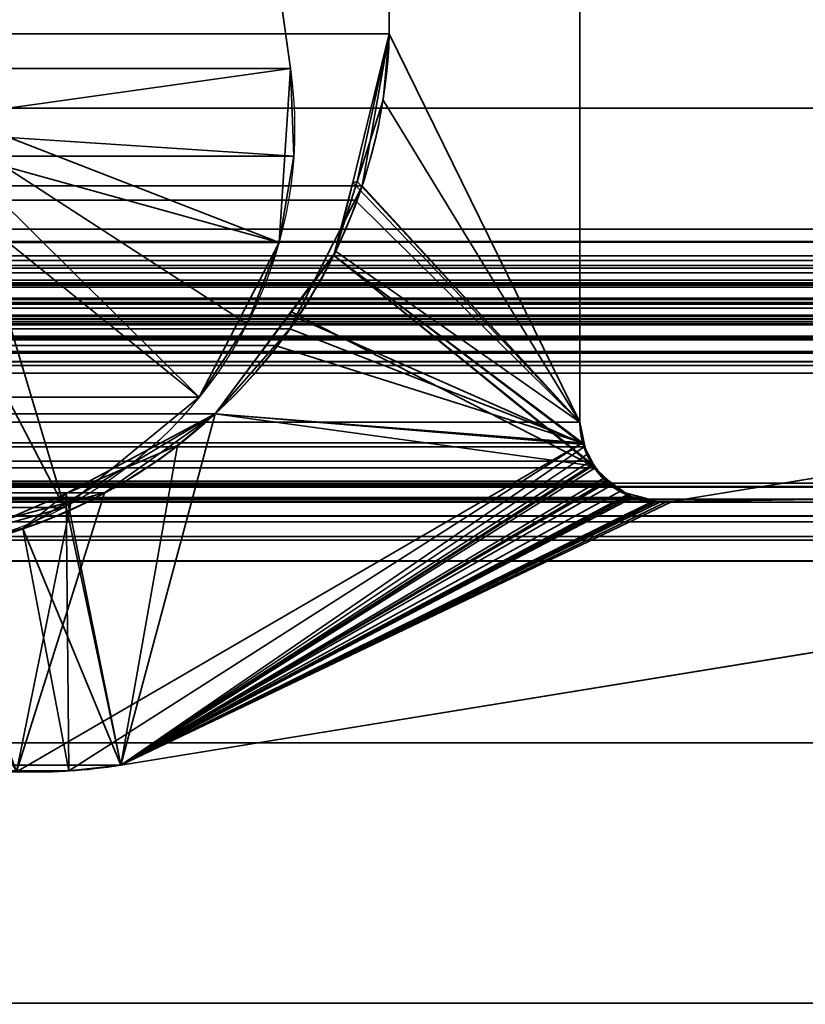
# Model space of a CAD drawing. Header units: millimetres. Extents: x -493 to 6693, y -115 to 135.
# Tile 637 of 656: x 1851.05 to 1855.19, y 1.64 to 6.82. Entities that reach past the tile are written whole.
import ezdxf

# ---------------------------------------------------------------- set-up
doc = ezdxf.new("R2010")
doc.units = ezdxf.units.MM
doc.layers.add('151', color=7, linetype='Continuous', true_color=0xffffff)

# ---------------------------------------------------------------- blocks, each defined once
blk = doc.blocks.new('UG_SURFACE_002')
at = {"layer": '151', "color": 252, "linetype": 'Continuous', "lineweight": 35}
for points in [[(2042.5, -15, 2200.2499), (2042.5, 125, 2200.2499), (957.5, 125, 2200.2499), (957.5, -15, 2200.2499)], [(1107.5, -15, 2050.2501), (1107.5, 125, 2050.2501), (1892.5, 125, 2050.2501), (1892.5, -15, 2050.2501)]]:
    blk.add_3dface(points, dxfattribs=at)
blk = doc.blocks.new('UG_SURFACE_161')
at = {"layer": '151', "color": 252, "linetype": 'Continuous', "lineweight": 35}
for points in [[(1153, 3.0145, -6.75), (1138, 3.0145, -6.75), (1138, -16.9528, -6.75), (1862, -16.9528, -6.75)], [(1847, 3.0145, -7.75), (1862, 3.0145, -7.75), (1862, -16.9528, -7.75), (1138, -16.9528, -7.75)], [(1847, 3.0145, -6.75), (1153, 3.0145, -6.75), (1862, -16.9528, -6.75)], [(1847, 3.0145, -7.75), (1847, 3.0145, -6.75), (1862, 3.0145, -6.75), (1862, 3.0145, -7.75)], [(1862, -16.9528, -6.75), (1862, 3.0145, -6.75), (1847, 3.0145, -6.75)]]:
    blk.add_3dface(points, dxfattribs=at)
blk = doc.blocks.new('UG_SURFACE_166')
at = {"layer": '151', "color": 7, "linetype": 'Continuous', "lineweight": 35}
for points in [[(1138.9384, 5.7187, 2018.3115), (1138.9384, 10.8663, 2018.3115), (1861.0616, 10.8663, 2018.3115), (1861.0616, 5.7187, 2018.3115)], [(1146, 10.8277, 2011.25), (1146, 4.7035, 2011.25), (1854, 4.7035, 2011.25), (1854, 10.8277, 2011.25)], [(1854, 10.8277, 2011.25), (1854, 4.7035, 2011.25), (1852.9979, 6.7467, 2010.2479), (1852.9979, 10.5427, 2010.2479)], [(1862.0888, 6.3541, 2019.3388), (1862.0888, 10.6334, 2019.3388), (1137.9112, 10.6334, 2019.3388), (1137.9112, 6.3541, 2019.3388)], [(1852.9979, 10.5427, 2010.2479), (1852.9979, 6.7467, 2010.2479), (1147.0021, 6.7467, 2010.2479), (1147.0021, 10.5427, 2010.2479)], [(1147.1442, 5.9463, 2010.1058), (1147.0021, 6.7467, 2010.2479), (1852.9979, 6.7467, 2010.2479)], [(1147.1442, 5.9463, 2010.1058), (1852.9979, 6.7467, 2010.2479), (1852.8557, 5.9462, 2010.1056)], [(1854, 4.7035, 2011.25), (1852.8557, 5.9462, 2010.1056), (1852.9979, 6.7467, 2010.2479)], [(1863.4353, 5.5775, 2020.6852), (1862.0888, 6.3541, 2019.3388), (1137.9112, 6.3541, 2019.3388), (1136.5647, 5.5775, 2020.6852)], [(1852.8557, 5.9462, 2010.1056), (1852.8177, 5.871, 2010.0677), (1147.1823, 5.871, 2010.0677), (1147.1442, 5.9463, 2010.1058)], [(1852.8177, 5.871, 2010.0677), (1852.8557, 5.9462, 2010.1056), (1854, 4.7035, 2011.25)], [(1147.1823, 5.871, 2010.0677), (1852.8177, 5.871, 2010.0677), (1852.4755, 5.1935, 2009.7256)], [(1147.5244, 5.1937, 2009.7256), (1147.1823, 5.871, 2010.0677), (1852.4755, 5.1935, 2009.7256)], [(1854, 4.7035, 2011.25), (1854.0145, 4.5934, 2011.2646), (1852.4755, 5.1935, 2009.7256), (1852.8177, 5.871, 2010.0677)], [(1138.9384, 5.7187, 2018.3115), (1861.0564, 5.6534, 2018.3065), (1861.0557, 5.6507, 2018.3058)], [(1138.9384, 5.7187, 2018.3115), (1861.0616, 5.7187, 2018.3115), (1861.0564, 5.6534, 2018.3065)], [(1861.0557, 5.6507, 2018.3058), (1138.9474, 5.6514, 2018.3027), (1138.9384, 5.7187, 2018.3115)], [(1138.9474, 5.6514, 2018.3027), (1861.0557, 5.6507, 2018.3058), (1861.0271, 5.5518, 2018.2772)], [(1138.9531, 5.6087, 2018.297), (1138.9474, 5.6514, 2018.3027), (1861.0271, 5.5518, 2018.2772)], [(1138.9531, 5.6087, 2018.297), (1861.0271, 5.5518, 2018.2772), (1861.012, 5.5272, 2018.2619)], [(1861.012, 5.5272, 2018.2619), (1138.9871, 5.5255, 2018.2629), (1138.9531, 5.6087, 2018.297)], [(1136.5647, 5.5775, 2020.6852), (1136.4948, 5.5146, 2020.7553), (1863.5043, 5.5123, 2020.7543)], [(1863.5043, 5.5123, 2020.7543), (1863.4353, 5.5775, 2020.6852), (1136.5647, 5.5775, 2020.6852)], [(1136.48, 5.5013, 2020.7701), (1136.4424, 5.4348, 2020.8075), (1863.5571, 5.4344, 2020.807)], [(1136.4948, 5.5146, 2020.7553), (1136.48, 5.5013, 2020.7701), (1863.5294, 5.4886, 2020.7794)], [(1136.48, 5.5013, 2020.7701), (1863.5571, 5.4344, 2020.807), (1863.5294, 5.4886, 2020.7794)], [(1863.5294, 5.4886, 2020.7794), (1863.5043, 5.5123, 2020.7543), (1136.4948, 5.5146, 2020.7553)], [(1138.9871, 5.5255, 2018.2629), (1861.012, 5.5272, 2018.2619), (1860.9639, 5.449, 2018.214)], [(1138.9925, 5.5122, 2018.2574), (1138.9871, 5.5255, 2018.2629), (1860.9639, 5.449, 2018.214)], [(1138.9925, 5.5122, 2018.2574), (1860.9639, 5.449, 2018.214), (1860.9353, 5.4249, 2018.1854)], [(1860.9353, 5.4249, 2018.1854), (1139.0641, 5.4223, 2018.1859), (1138.9925, 5.5122, 2018.2574)], [(1136.4354, 5.4222, 2020.8147), (1136.4158, 5.3416, 2020.8342), (1863.5839, 5.331, 2020.834)], [(1136.4366, 5.4244, 2020.8135), (1136.4354, 5.4222, 2020.8147), (1863.5681, 5.4131, 2020.818)], [(1136.4354, 5.4222, 2020.8147), (1863.5839, 5.331, 2020.834), (1863.5681, 5.4131, 2020.818)], [(1136.4424, 5.4348, 2020.8075), (1136.4366, 5.4244, 2020.8135), (1863.5626, 5.4236, 2020.8127)], [(1863.5681, 5.4131, 2020.818), (1863.5626, 5.4236, 2020.8127), (1136.4366, 5.4244, 2020.8135)], [(1863.5626, 5.4236, 2020.8127), (1863.5571, 5.4344, 2020.807), (1136.4424, 5.4348, 2020.8075)], [(1139.0641, 5.4223, 2018.1859), (1860.9353, 5.4249, 2018.1854), (1860.8527, 5.3547, 2018.1026)], [(1139.0761, 5.4072, 2018.1739), (1139.0641, 5.4223, 2018.1859), (1860.8527, 5.3547, 2018.1026)], [(1139.0761, 5.4072, 2018.1739), (1860.8527, 5.3547, 2018.1026), (1860.8342, 5.3481, 2018.0843)], [(1860.8342, 5.3481, 2018.0843), (1139.1673, 5.3523, 2018.0829), (1139.0761, 5.4072, 2018.1739)], [(1136.4158, 5.3416, 2020.8342), (1136.4154, 5.3315, 2020.8347), (1863.5839, 5.331, 2020.834)], [(1139.2186, 5.3214, 2018.0314), (1139.1673, 5.3523, 2018.0829), (1860.8342, 5.3481, 2018.0843)], [(1139.2921, 5.3024, 2017.9579), (1139.2186, 5.3214, 2018.0314), (1860.8342, 5.3481, 2018.0843)], [(1860.8342, 5.3481, 2018.0843), (1860.7079, 5.3024, 2017.9579), (1139.2921, 5.3024, 2017.9579)], [(1863.5792, 5.243, 2020.8292), (1136.4154, 5.3315, 2020.8347), (1136.4142, 5.3011, 2020.8359)], [(1136.4142, 5.3011, 2020.8359), (1136.4235, 5.2316, 2020.8266), (1863.5765, 5.2316, 2020.8266)], [(1863.5765, 5.2316, 2020.8266), (1863.5792, 5.243, 2020.8292), (1136.4142, 5.3011, 2020.8359)], [(1136.4154, 5.3315, 2020.8347), (1863.5792, 5.243, 2020.8292), (1863.5856, 5.3226, 2020.8356)], [(1863.5856, 5.3226, 2020.8356), (1863.5839, 5.331, 2020.834), (1136.4154, 5.3315, 2020.8347)], [(1145.5108, 4.2872, 2011.7393), (1139.2921, 5.3024, 2017.9579), (1860.7079, 5.3024, 2017.9579), (1854.4892, 4.2872, 2011.7393)], [(1854.4892, 4.2872, 2011.7393), (1860.7079, 5.3024, 2017.9579), (1860.6892, 4.381, 2017.9391)], [(1862.5292, 5.2483, 2019.7792), (1863.1932, 5.0016, 2020.4432), (1136.8068, 5.0016, 2020.4432), (1137.4708, 5.2483, 2019.7792)], [(1137.4708, 5.2483, 2019.7792), (1137.5657, 5.2609, 2019.6843), (1862.4343, 5.2601, 2019.6843)], [(1862.4343, 5.2601, 2019.6843), (1862.5292, 5.2483, 2019.7792), (1137.4708, 5.2483, 2019.7792)], [(1862.393, 5.2652, 2019.6431), (1137.5657, 5.2609, 2019.6843), (1137.6022, 5.2657, 2019.6478)], [(1862.393, 5.2652, 2019.6431), (1862.4343, 5.2601, 2019.6843), (1137.5657, 5.2609, 2019.6843)], [(1137.6022, 5.2657, 2019.6478), (1862.3434, 5.2471, 2019.5935), (1862.393, 5.2652, 2019.6431)], [(1137.6022, 5.2657, 2019.6478), (1137.6568, 5.2479, 2019.5932), (1862.3434, 5.2471, 2019.5935)], [(1862.26, 5.2166, 2019.51), (1137.6568, 5.2479, 2019.5932), (1137.7264, 5.2251, 2019.5236)], [(1862.26, 5.2166, 2019.51), (1862.3434, 5.2471, 2019.5935), (1137.6568, 5.2479, 2019.5932)], [(1136.4275, 5.2218, 2020.8225), (1863.5725, 5.2218, 2020.8225), (1863.5765, 5.2316, 2020.8266), (1136.4235, 5.2316, 2020.8266)], [(1863.5403, 5.1444, 2020.7903), (1136.4275, 5.2218, 2020.8225), (1136.4596, 5.1447, 2020.7903)], [(1863.5403, 5.1444, 2020.7903), (1863.5725, 5.2218, 2020.8225), (1136.4275, 5.2218, 2020.8225)], [(1137.7264, 5.2251, 2019.5236), (1862.2594, 5.2161, 2019.5093), (1862.26, 5.2166, 2019.51)], [(1137.7264, 5.2251, 2019.5236), (1137.7397, 5.2137, 2019.5103), (1862.2594, 5.2161, 2019.5093)], [(1862.2594, 5.2161, 2019.5093), (1137.7397, 5.2137, 2019.5103), (1137.8065, 5.1556, 2019.4435)], [(1137.8065, 5.1556, 2019.4435), (1862.1938, 5.1547, 2019.444), (1862.2594, 5.2161, 2019.5093)], [(1852.4755, 5.1935, 2009.7256), (1852.398, 5.1054, 2009.6481), (1147.602, 5.1055, 2009.6481), (1147.5244, 5.1937, 2009.7256)], [(1852.398, 5.1054, 2009.6481), (1852.4755, 5.1935, 2009.7256), (1854.0145, 4.5934, 2011.2646)], [(1863.5403, 5.1444, 2020.7903), (1136.4596, 5.1447, 2020.7903), (1136.4657, 5.1377, 2020.7844)], [(1136.4657, 5.1377, 2020.7844), (1863.5345, 5.1375, 2020.7844), (1863.5403, 5.1444, 2020.7903)], [(1863.5345, 5.1375, 2020.7844), (1136.4657, 5.1377, 2020.7844), (1136.5267, 5.0664, 2020.7233)], [(1863.4803, 5.0724, 2020.7303), (1863.5345, 5.1375, 2020.7844), (1136.5267, 5.0664, 2020.7233)], [(1862.1894, 5.1506, 2019.4395), (1137.8065, 5.1556, 2019.4435), (1137.8069, 5.1552, 2019.443)], [(1862.1894, 5.1506, 2019.4395), (1862.1938, 5.1547, 2019.444), (1137.8065, 5.1556, 2019.4435)], [(1137.8069, 5.1552, 2019.443), (1862.1465, 5.0731, 2019.3965), (1862.1894, 5.1506, 2019.4395)], [(1137.8069, 5.1552, 2019.443), (1137.8535, 5.0731, 2019.3965), (1862.1465, 5.0731, 2019.3965)], [(1147.602, 5.1055, 2009.6481), (1852.398, 5.1054, 2009.6481), (1852.0821, 4.7463, 2009.3322), (1147.9179, 4.7463, 2009.3322)], [(1854.0145, 4.5934, 2011.2646), (1852.0821, 4.7463, 2009.3322), (1852.398, 5.1054, 2009.6481)], [(1863.4682, 5.0661, 2020.7181), (1863.4803, 5.0724, 2020.7303), (1136.5267, 5.0664, 2020.7233)], [(1136.5267, 5.0664, 2020.7233), (1136.5314, 5.0638, 2020.7186), (1863.4682, 5.0661, 2020.7181)], [(1863.3832, 5.022, 2020.6332), (1863.4682, 5.0661, 2020.7181), (1136.5314, 5.0638, 2020.7186)], [(1136.5314, 5.0638, 2020.7186), (1136.616, 5.018, 2020.6339), (1863.3832, 5.022, 2020.6332)], [(1862.1328, 5.0214, 2019.3827), (1137.8535, 5.0731, 2019.3965), (1137.8715, 4.9803, 2019.3784)], [(1862.1328, 5.0214, 2019.3827), (1862.1465, 5.0731, 2019.3965), (1137.8535, 5.0731, 2019.3965)], [(1863.3832, 5.022, 2020.6332), (1136.616, 5.018, 2020.6339), (1136.6394, 5.0054, 2020.6108)], [(1863.3413, 5.0002, 2020.5913), (1863.3832, 5.022, 2020.6332), (1136.6394, 5.0054, 2020.6108)], [(1136.6394, 5.0054, 2020.6108), (1136.7071, 4.999, 2020.5429), (1863.2932, 5.0006, 2020.5433)], [(1863.2932, 5.0006, 2020.5433), (1863.3413, 5.0002, 2020.5913), (1136.6394, 5.0054, 2020.6108)], [(1136.7071, 4.999, 2020.5429), (1136.763, 4.9938, 2020.4871), (1863.1932, 5.0016, 2020.4432)], [(1863.1932, 5.0016, 2020.4432), (1863.2932, 5.0006, 2020.5433), (1136.7071, 4.999, 2020.5429)], [(1136.763, 4.9938, 2020.4871), (1136.8068, 5.0016, 2020.4432), (1863.1932, 5.0016, 2020.4432)], [(1137.8715, 4.9803, 2019.3784), (1862.1284, 4.9608, 2019.3784), (1862.1328, 5.0214, 2019.3827)], [(1137.8715, 4.9803, 2019.3784), (1137.8716, 4.9608, 2019.3784), (1862.1284, 4.9608, 2019.3784)], [(1862.175, 1.6459, 2019.4249), (1862.1284, 4.9608, 2019.3784), (1137.8716, 4.9608, 2019.3784), (1137.825, 1.6459, 2019.4249)], [(1147.9179, 4.7463, 2009.3322), (1852.0821, 4.7463, 2009.3322), (1851.5, 4.3308, 2008.75)], [(1148.5, 4.3308, 2008.75), (1147.9179, 4.7463, 2009.3322), (1851.5, 4.3308, 2008.75)], [(1854.0145, 4.5934, 2011.2646), (1851.0368, 2.8635, 2008.287), (1851.5, 4.3308, 2008.75), (1852.0821, 4.7463, 2009.3322)], [(1854.0145, 4.5934, 2011.2646), (1146, 4.7035, 2011.25), (1145.9923, 4.6228, 2011.2576)], [(1854.0145, 4.5934, 2011.2646), (1854, 4.7035, 2011.25), (1146, 4.7035, 2011.25)], [(1145.9923, 4.6228, 2011.2576), (1145.9758, 4.5731, 2011.2741), (1854.023, 4.5726, 2011.2729)], [(1145.9923, 4.6228, 2011.2576), (1854.023, 4.5726, 2011.2729), (1854.0145, 4.5934, 2011.2646)], [(1854.054, 4.4968, 2011.3039), (1145.9758, 4.5731, 2011.2741), (1145.9587, 4.521, 2011.2913)], [(1854.054, 4.4968, 2011.3039), (1854.023, 4.5726, 2011.2729), (1145.9758, 4.5731, 2011.2741)], [(1851.3126, 2.8675, 2008.5626), (1851.0368, 2.8635, 2008.287), (1854.0145, 4.5934, 2011.2646)], [(1854.0145, 4.5934, 2011.2646), (1854.023, 4.5726, 2011.2729), (1851.5851, 2.8982, 2008.8351), (1851.3126, 2.8675, 2008.5626)], [(1854.023, 4.5726, 2011.2729), (1854.054, 4.4968, 2011.3039), (1851.5851, 2.8982, 2008.8351)], [(1145.9587, 4.521, 2011.2913), (1145.9191, 4.4624, 2011.3308), (1854.0808, 4.4629, 2011.3308)], [(1145.9587, 4.521, 2011.2913), (1854.0808, 4.4629, 2011.3308), (1854.054, 4.4968, 2011.3039)], [(1854.1372, 4.392, 2011.3871), (1145.9191, 4.4624, 2011.3308), (1145.8895, 4.4187, 2011.3604)], [(1854.1372, 4.392, 2011.3871), (1854.0808, 4.4629, 2011.3308), (1145.9191, 4.4624, 2011.3308)], [(1851.5851, 2.8982, 2008.8351), (1854.054, 4.4968, 2011.3039), (1854.0808, 4.4629, 2011.3308)], [(1854.0808, 4.4629, 2011.3308), (1854.1372, 4.392, 2011.3871), (1851.5851, 2.8982, 2008.8351)], [(1145.8895, 4.4187, 2011.3604), (1145.8291, 4.3727, 2011.421), (1854.1702, 4.3721, 2011.4202)], [(1145.8895, 4.4187, 2011.3604), (1854.1702, 4.3721, 2011.4202), (1854.1372, 4.392, 2011.3871)], [(1139.1747, 4.3615, 2018.0752), (1860.8253, 4.3615, 2018.0752), (1860.9428, 4.2979, 2018.1928), (1139.0572, 4.2979, 2018.1928)], [(1860.8253, 4.3615, 2018.0752), (1139.1747, 4.3615, 2018.0752), (1139.1783, 4.3634, 2018.0717)], [(1139.1783, 4.3634, 2018.0717), (1139.3108, 4.381, 2017.9391), (1860.6892, 4.381, 2017.9391), (1860.8217, 4.3634, 2018.0717)], [(1860.8217, 4.3634, 2018.0717), (1860.8253, 4.3615, 2018.0752), (1139.1783, 4.3634, 2018.0717)], [(1139.3108, 4.381, 2017.9391), (1148.4149, 2.8982, 2008.8351), (1851.5851, 2.8982, 2008.8351), (1860.6892, 4.381, 2017.9391)], [(1854.2793, 4.3064, 2011.5294), (1145.8291, 4.3727, 2011.421), (1145.7698, 4.3276, 2011.4801)], [(1854.2793, 4.3064, 2011.5294), (1854.1702, 4.3721, 2011.4202), (1145.8291, 4.3727, 2011.421)], [(1851.5851, 2.8982, 2008.8351), (1854.1372, 4.392, 2011.3871), (1854.1702, 4.3721, 2011.4202)], [(1860.6892, 4.381, 2017.9391), (1851.5851, 2.8982, 2008.8351), (1854.4213, 4.2819, 2011.6713), (1854.4725, 4.2849, 2011.7226)], [(1854.1702, 4.3721, 2011.4202), (1854.2793, 4.3064, 2011.5294), (1851.5851, 2.8982, 2008.8351)], [(1860.6892, 4.381, 2017.9391), (1854.4725, 4.2849, 2011.7226), (1854.4892, 4.2872, 2011.7393)], [(1854.2854, 4.3054, 2011.5354), (1145.7138, 4.3142, 2011.5361), (1145.593, 4.2853, 2011.657)], [(1145.593, 4.2853, 2011.657), (1854.4068, 4.2844, 2011.6568), (1854.2854, 4.3054, 2011.5354)], [(1145.7698, 4.3276, 2011.4801), (1145.7138, 4.3142, 2011.5361), (1854.2854, 4.3054, 2011.5354)], [(1145.7698, 4.3276, 2011.4801), (1854.2854, 4.3054, 2011.5354), (1854.2793, 4.3064, 2011.5294)], [(1851.5, 4.3308, 2008.75), (1851.325, 4.2844, 2008.575), (1148.675, 4.2844, 2008.575), (1148.5, 4.3308, 2008.75)], [(1851.325, 4.2844, 2008.575), (1851.5, 4.3308, 2008.75), (1851.0368, 2.8635, 2008.287)], [(1851.5851, 2.8982, 2008.8351), (1854.2793, 4.3064, 2011.5294), (1854.2854, 4.3054, 2011.5354), (1854.4068, 4.2844, 2011.6568)], [(1861.035, 4.2089, 2018.285), (1138.965, 4.2089, 2018.285), (1139.0281, 4.2823, 2018.2219)], [(1139.0281, 4.2823, 2018.2219), (1139.0572, 4.2979, 2018.1928), (1860.9428, 4.2979, 2018.1928), (1860.9719, 4.2823, 2018.2219)], [(1860.9719, 4.2823, 2018.2219), (1861.035, 4.2089, 2018.285), (1139.0281, 4.2823, 2018.2219)], [(1145.5108, 4.2872, 2011.7393), (1854.4725, 4.2849, 2011.7226), (1854.4213, 4.2819, 2011.6713)], [(1145.5108, 4.2872, 2011.7393), (1854.4892, 4.2872, 2011.7393), (1854.4725, 4.2849, 2011.7226)], [(1854.4213, 4.2819, 2011.6713), (1145.5787, 4.2819, 2011.6713), (1145.5108, 4.2872, 2011.7393)], [(1854.4068, 4.2844, 2011.6568), (1145.593, 4.2853, 2011.657), (1145.5787, 4.2819, 2011.6713)], [(1145.5787, 4.2819, 2011.6713), (1854.4213, 4.2819, 2011.6713), (1854.4068, 4.2844, 2011.6568)], [(1148.675, 4.2844, 2008.575), (1851.325, 4.2844, 2008.575), (1850.5045, 4.0667, 2007.7546), (1149.4955, 4.0667, 2007.7546)], [(1851.0368, 2.8635, 2008.287), (1850.5045, 4.0667, 2007.7546), (1851.325, 4.2844, 2008.575)], [(1854.4068, 4.2844, 2011.6568), (1854.4213, 4.2819, 2011.6713), (1851.5851, 2.8982, 2008.8351)], [(1138.9385, 4.178, 2018.3115), (1138.965, 4.2089, 2018.285), (1861.035, 4.2089, 2018.285), (1861.0615, 4.178, 2018.3115)], [(1861.0615, 4.178, 2018.3115), (1138.9041, 4.1013, 2018.3458), (1138.9385, 4.178, 2018.3115)], [(1861.0615, 4.178, 2018.3115), (1861.0959, 4.1013, 2018.3458), (1138.9041, 4.1013, 2018.3458)], [(1138.8956, 4.0824, 2018.3544), (1138.9041, 4.1013, 2018.3458), (1861.0959, 4.1013, 2018.3458), (1861.1044, 4.0824, 2018.3544)], [(1861.1224, 3.9715, 2018.3723), (1138.8776, 3.9715, 2018.3723), (1138.8956, 4.0824, 2018.3544)], [(1861.1044, 4.0824, 2018.3544), (1861.1224, 3.9715, 2018.3723), (1138.8956, 4.0824, 2018.3544)], [(1138.7951, 1.0412, 2018.4548), (1138.8776, 3.9715, 2018.3723), (1861.1224, 3.9715, 2018.3723), (1861.2049, 1.0412, 2018.4548)], [(1851.0368, 2.8635, 2008.287), (1851.3126, 2.8675, 2008.5626), (1148.4149, 2.8982, 2008.8351)], [(1851.3126, 2.8675, 2008.5626), (1851.5851, 2.8982, 2008.8351), (1148.4149, 2.8982, 2008.8351)], [(1862.1695, 0.0733, 2019.4194), (1137.825, 1.6459, 2019.4249), (1137.7392, -0.6892, 2019.5107)], [(1862.1695, 0.0733, 2019.4194), (1862.175, 1.6459, 2019.4249), (1137.825, 1.6459, 2019.4249)]]:
    blk.add_3dface(points, dxfattribs=at)
blk = doc.blocks.new('UG_SURFACE_167')
at = {"layer": '151', "color": 7, "linetype": 'Continuous', "lineweight": 35}
for points in [[(1854, 10.8277, -7.75), (1854, 4.7035, -7.75), (1852.9979, 6.7467, -7.75), (1852.9979, 10.5427, -7.75)], [(1854, 4.7035, 2011.25), (1854, 10.8277, 2011.25), (1852.9979, 10.5427, 2010.2479), (1852.9979, 6.7467, 2010.2479)], [(1854, 10.8277, 2011.25), (1854, 4.7035, 2011.25), (1854, 4.7035, -7.75), (1854, 10.8277, -7.75)], [(1852.9979, 10.5427, -7.75), (1852.9979, 6.7467, -7.75), (1852.9979, 6.7467, 2010.2479), (1852.9979, 10.5427, 2010.2479)], [(1852.9979, 6.7467, -7.75), (1852.8053, 5.9637, -7.75), (1852.8291, 5.9688, 2010.0791)], [(1852.8053, 5.9637, -7.75), (1852.9979, 6.7467, -7.75), (1854, 4.7035, -7.75)], [(1852.8291, 5.9688, 2010.0791), (1852.9649, 6.3975, 2010.215), (1852.9979, 6.7467, -7.75)], [(1852.9649, 6.3975, 2010.215), (1852.9979, 6.7467, 2010.2479), (1852.9979, 6.7467, -7.75)], [(1852.9979, 6.7467, 2010.2479), (1852.9649, 6.3975, 2010.215), (1854, 4.7035, 2011.25)], [(1854, 4.7035, 2011.25), (1852.9649, 6.3975, 2010.215), (1852.8291, 5.9688, 2010.0791)], [(1852.7058, 5.5802, 2009.9559), (1852.8291, 5.9688, 2010.0791), (1852.8053, 5.9637, -7.75)], [(1852.8291, 5.9688, 2010.0791), (1852.7058, 5.5802, 2009.9559), (1854.0144, 4.5936, 2011.2643), (1854, 4.7035, 2011.25)], [(1852.8053, 5.9637, -7.75), (1852.716, 5.601, -7.75), (1852.7058, 5.5802, 2009.9559)], [(1854, 4.7035, -7.75), (1852.716, 5.601, -7.75), (1852.8053, 5.9637, -7.75)], [(1852.716, 5.601, -7.75), (1852.4714, 5.2711, -7.75), (1852.4832, 5.2824, 2009.7332)], [(1852.4714, 5.2711, -7.75), (1852.716, 5.601, -7.75), (1854, 4.7035, -7.75), (1854.0248, 4.5859, -7.75)], [(1852.4832, 5.2824, 2009.7332), (1852.7058, 5.5802, 2009.9559), (1852.716, 5.601, -7.75)], [(1854.0688, 4.4724, 2011.3187), (1852.7058, 5.5802, 2009.9559), (1852.4832, 5.2824, 2009.7332)], [(1852.7058, 5.5802, 2009.9559), (1854.0688, 4.4724, 2011.3187), (1854.0648, 4.4813, 2011.3149)], [(1854.0648, 4.4813, 2011.3149), (1854.0182, 4.5853, 2011.2681), (1852.7058, 5.5802, 2009.9559)], [(1854.0182, 4.5853, 2011.2681), (1854.0144, 4.5936, 2011.2643), (1852.7058, 5.5802, 2009.9559)], [(1851.5851, 2.8982, 2008.8351), (1860.6892, 4.381, 2017.9391), (1860.7079, 5.3024, 2017.9579), (1854.4892, 4.2872, 2011.7393)], [(1854.4892, 4.2872, -7.75), (1860.7079, 5.3024, -7.75), (1860.6892, 4.381, -7.75)], [(1854.4892, 4.2872, 2011.7393), (1860.7079, 5.3024, 2017.9579), (1860.7079, 5.3024, -7.75), (1854.4892, 4.2872, -7.75)], [(1852.0821, 4.7463, 2009.3322), (1852.4832, 5.2824, 2009.7332), (1852.4714, 5.2711, -7.75)], [(1852.4832, 5.2824, 2009.7332), (1852.0821, 4.7463, 2009.3322), (1854.0688, 4.4724, 2011.3187)], [(1852.4714, 5.2711, -7.75), (1852.0821, 4.7463, -7.75), (1852.0821, 4.7463, 2009.3322)], [(1854.0248, 4.5859, -7.75), (1852.0821, 4.7463, -7.75), (1852.4714, 5.2711, -7.75)], [(1852.0821, 4.7463, -7.75), (1851.2951, 4.2773, -7.75), (1851.2985, 4.3266, 2008.5485)], [(1851.5851, 2.8982, -7.75), (1851.2951, 4.2773, -7.75), (1852.0821, 4.7463, -7.75)], [(1851.2985, 4.3266, 2008.5485), (1851.8839, 4.5793, 2009.1338), (1852.0821, 4.7463, -7.75)], [(1852.0821, 4.7463, -7.75), (1854.0248, 4.5859, -7.75), (1854.036, 4.5325, -7.75), (1851.5851, 2.8982, -7.75)], [(1852.0821, 4.7463, 2009.3322), (1851.8839, 4.5793, 2009.1338), (1851.5851, 2.8982, 2008.8351), (1854.0688, 4.4724, 2011.3187)], [(1851.8839, 4.5793, 2009.1338), (1852.0821, 4.7463, 2009.3322), (1852.0821, 4.7463, -7.75)], [(1854.0248, 4.5859, -7.75), (1854, 4.7035, -7.75), (1854, 4.7035, 2011.25)], [(1854, 4.7035, 2011.25), (1854.0144, 4.5936, 2011.2643), (1854.0248, 4.5859, -7.75)], [(1851.5851, 2.8982, 2008.8351), (1851.8839, 4.5793, 2009.1338), (1851.2985, 4.3266, 2008.5485)], [(1854.0144, 4.5936, 2011.2643), (1854.0182, 4.5853, 2011.2681), (1854.0248, 4.5859, -7.75)], [(1854.036, 4.5325, -7.75), (1854.0248, 4.5859, -7.75), (1854.0182, 4.5853, 2011.2681)], [(1854.0692, 4.4841, -7.75), (1854.036, 4.5325, -7.75), (1854.0182, 4.5853, 2011.2681)], [(1854.0182, 4.5853, 2011.2681), (1854.0648, 4.4813, 2011.3149), (1854.0692, 4.4841, -7.75)], [(1851.5851, 2.8982, -7.75), (1854.036, 4.5325, -7.75), (1854.0692, 4.4841, -7.75)], [(1854.0692, 4.4841, -7.75), (1854.1232, 4.4054, -7.75), (1851.5851, 2.8982, -7.75)], [(1854.1515, 4.3941, 2011.4014), (1854.0688, 4.4724, 2011.3187), (1851.5851, 2.8982, 2008.8351)], [(1854.1232, 4.4054, -7.75), (1854.0692, 4.4841, -7.75), (1854.0648, 4.4813, 2011.3149)], [(1854.0648, 4.4813, 2011.3149), (1854.0688, 4.4724, 2011.3187), (1854.1232, 4.4054, -7.75)], [(1854.0688, 4.4724, 2011.3187), (1854.1495, 4.3882, -7.75), (1854.1232, 4.4054, -7.75)], [(1854.0688, 4.4724, 2011.3187), (1854.1515, 4.3941, 2011.4014), (1854.1495, 4.3882, -7.75)], [(1851.5851, 2.8982, -7.75), (1854.1232, 4.4054, -7.75), (1854.1495, 4.3882, -7.75)], [(1851.5851, 2.8982, 2008.8351), (1854.2099, 4.3386, 2011.4601), (1854.1515, 4.3941, 2011.4014)], [(1854.1495, 4.3882, -7.75), (1854.2579, 4.317, -7.75), (1851.5851, 2.8982, -7.75)], [(1860.6892, 4.381, -7.75), (1851.5851, 2.8982, -7.75), (1854.4213, 4.2819, -7.75), (1854.4552, 4.2832, -7.75)], [(1860.6892, 4.381, 2017.9391), (1851.5851, 2.8982, 2008.8351), (1851.5851, 2.8982, -7.75), (1860.6892, 4.381, -7.75)], [(1854.2579, 4.317, -7.75), (1854.1495, 4.3882, -7.75), (1854.1515, 4.3941, 2011.4014)], [(1854.1515, 4.3941, 2011.4014), (1854.2099, 4.3386, 2011.4601), (1854.2579, 4.317, -7.75)], [(1860.6892, 4.381, -7.75), (1854.4552, 4.2832, -7.75), (1854.4892, 4.2872, -7.75)], [(1850.6085, 4.0287, 2007.8585), (1851.2985, 4.3266, 2008.5485), (1851.0712, 4.1439, -7.75)], [(1851.2985, 4.3266, 2008.5485), (1850.6085, 4.0287, 2007.8585), (1851.0368, 2.8635, 2008.287), (1851.3118, 2.8675, 2008.5618)], [(1851.2985, 4.3266, 2008.5485), (1851.2951, 4.2773, -7.75), (1851.0712, 4.1439, -7.75)], [(1851.3118, 2.8675, 2008.5618), (1851.5851, 2.8982, 2008.8351), (1851.2985, 4.3266, 2008.5485)], [(1854.2582, 4.3257, 2011.5082), (1854.2099, 4.3386, 2011.4601), (1851.5851, 2.8982, 2008.8351)], [(1851.5851, 2.8982, 2008.8351), (1854.3901, 4.2902, 2011.6403), (1854.2582, 4.3257, 2011.5082)], [(1854.2579, 4.317, -7.75), (1854.2672, 4.3109, -7.75), (1851.5851, 2.8982, -7.75)], [(1851.5851, 2.8982, -7.75), (1854.2672, 4.3109, -7.75), (1854.3901, 4.2878, -7.75)], [(1854.2099, 4.3386, 2011.4601), (1854.2582, 4.3257, 2011.5082), (1854.2579, 4.317, -7.75)], [(1854.2672, 4.3109, -7.75), (1854.2579, 4.317, -7.75), (1854.2582, 4.3257, 2011.5082)], [(1854.3901, 4.2878, -7.75), (1854.2672, 4.3109, -7.75), (1854.2582, 4.3257, 2011.5082)], [(1854.2582, 4.3257, 2011.5082), (1854.3901, 4.2902, 2011.6403), (1854.3901, 4.2878, -7.75)], [(1851.5851, 2.8982, -7.75), (1851.0712, 4.1439, -7.75), (1851.2951, 4.2773, -7.75)], [(1851.5851, 2.8982, 2008.8351), (1854.4213, 4.2819, 2011.6713), (1854.3901, 4.2902, 2011.6403)], [(1854.3901, 4.2878, -7.75), (1854.4213, 4.2819, -7.75), (1851.5851, 2.8982, -7.75)], [(1854.4892, 4.2872, 2011.7393), (1854.4552, 4.2832, 2011.7052), (1851.5851, 2.8982, 2008.8351)], [(1854.4552, 4.2832, 2011.7052), (1854.4213, 4.2819, 2011.6713), (1851.5851, 2.8982, 2008.8351)], [(1854.4213, 4.2819, -7.75), (1854.3901, 4.2878, -7.75), (1854.3901, 4.2902, 2011.6403)], [(1854.3901, 4.2902, 2011.6403), (1854.4213, 4.2819, 2011.6713), (1854.4213, 4.2819, -7.75)], [(1854.4552, 4.2832, -7.75), (1854.4213, 4.2819, -7.75), (1854.4213, 4.2819, 2011.6713), (1854.4552, 4.2832, 2011.7052)], [(1854.4552, 4.2832, 2011.7052), (1854.4892, 4.2872, 2011.7393), (1854.4892, 4.2872, -7.75), (1854.4552, 4.2832, -7.75)], [(1851.0712, 4.1439, -7.75), (1850.4503, 4.0543, -7.75), (1850.4592, 4.0464, 2007.7093)], [(1851.3118, 2.8675, -7.75), (1851.0368, 2.8635, -7.75), (1850.4503, 4.0543, -7.75), (1851.0712, 4.1439, -7.75)], [(1850.4592, 4.0464, 2007.7093), (1850.6085, 4.0287, 2007.8585), (1851.0712, 4.1439, -7.75)], [(1851.0712, 4.1439, -7.75), (1851.5851, 2.8982, -7.75), (1851.3118, 2.8675, -7.75)], [(1851.3118, 2.8675, 2008.5618), (1851.0368, 2.8635, 2008.287), (1851.0368, 2.8635, -7.75), (1851.3118, 2.8675, -7.75)], [(1851.3118, 2.8675, -7.75), (1851.5851, 2.8982, -7.75), (1851.5851, 2.8982, 2008.8351), (1851.3118, 2.8675, 2008.5618)]]:
    blk.add_3dface(points, dxfattribs=at)
blk = doc.blocks.new('UG_SURFACE_172')
at = {"layer": '151', "color": 252, "linetype": 'Continuous', "lineweight": 35}
for points in [[(1135.5, -21.92, 2021.75), (1864.5, -21.92, 2021.75), (1864.5, 12.92, 2021.75), (1135.5, 12.92, 2021.75)], [(1137, -21.92, 2020.2501), (1137, 12.92, 2020.2501), (1863, 12.92, 2020.2501), (1863, -21.92, 2020.2501)], [(1148.3843, 12.7001, 2008.8656), (1147.5219, 6.5631, 2009.7282), (1852.4781, 6.5631, 2009.7282), (1851.6157, 12.7001, 2008.8656)], [(1850.9927, 6.3544, 2008.2426), (1850.1302, 12.4913, 2007.3802), (1851.6157, 12.7001, 2008.8656), (1852.4781, 6.5631, 2009.7282)], [(1852.4952, 6.1028, 2009.7451), (1147.5219, 6.5631, 2009.7282), (1147.5048, 6.1028, 2009.7451)], [(1852.4952, 6.1028, 2009.7451), (1852.4781, 6.5631, 2009.7282), (1147.5219, 6.5631, 2009.7282)], [(1852.4781, 6.5631, 2009.7282), (1852.4952, 6.1028, 2009.7451), (1850.9984, 6.2009, 2008.2483), (1850.9927, 6.3544, 2008.2426)], [(1852.4182, 5.6487, 2009.6681), (1852.2503, 5.2198, 2009.5003), (1850.9728, 6.0496, 2008.2228), (1850.9984, 6.2009, 2008.2483)], [(1850.9984, 6.2009, 2008.2483), (1852.4952, 6.1028, 2009.7451), (1852.4182, 5.6487, 2009.6681)], [(1147.5048, 6.1028, 2009.7451), (1147.5818, 5.6487, 2009.6681), (1852.4182, 5.6487, 2009.6681), (1852.4952, 6.1028, 2009.7451)], [(1850.9167, 5.9066, 2008.1668), (1850.9728, 6.0496, 2008.2228), (1852.2503, 5.2198, 2009.5003), (1851.9986, 4.834, 2009.2485)], [(1851.9986, 4.834, 2009.2485), (1851.2889, 4.2542, 2008.539), (1850.8328, 5.778, 2008.0829), (1850.9167, 5.9066, 2008.1668)], [(1851.2889, 4.2542, 2008.539), (1850.5963, 5.5847, 2007.8464), (1850.8328, 5.778, 2008.0829)], [(1852.2503, 5.2198, 2009.5003), (1147.5818, 5.6487, 2009.6681), (1147.7497, 5.2198, 2009.5003)], [(1852.2503, 5.2198, 2009.5003), (1852.4182, 5.6487, 2009.6681), (1147.5818, 5.6487, 2009.6681)], [(1850.3023, 5.5018, 2007.5524), (1850.5963, 5.5847, 2007.8464), (1851.2889, 4.2542, 2008.539), (1850.407, 4.0055, 2007.6571)], [(1147.7497, 5.2198, 2009.5003), (1148.0014, 4.834, 2009.2485), (1851.9986, 4.834, 2009.2485), (1852.2503, 5.2198, 2009.5003)], [(1851.9986, 4.834, 2009.2485), (1148.0014, 4.834, 2009.2485), (1148.7111, 4.2542, 2008.539), (1851.2889, 4.2542, 2008.539)], [(1851.2889, 4.2542, 2008.539), (1148.7111, 4.2542, 2008.539), (1149.593, 4.0055, 2007.6571), (1850.407, 4.0055, 2007.6571)]]:
    blk.add_3dface(points, dxfattribs=at)
blk = doc.blocks.new('UG_SURFACE_173')
at = {"layer": '151', "color": 252, "linetype": 'Continuous', "lineweight": 35}
for points in [[(1850.9927, 6.3544, -7.75), (1850.1302, 12.4913, -7.75), (1851.6157, 12.7001, -7.75), (1852.4781, 6.5631, -7.75)], [(1852.4781, 6.5631, 2009.7282), (1851.6157, 12.7001, 2008.8656), (1850.1302, 12.4913, 2007.3802), (1850.9927, 6.3544, 2008.2426)], [(1851.6157, 12.7001, 2008.8656), (1852.4781, 6.5631, 2009.7282), (1852.4781, 6.5631, -7.75), (1851.6157, 12.7001, -7.75)], [(1852.4781, 6.5631, -7.75), (1852.4182, 5.6487, -7.75), (1850.9728, 6.0496, -7.75), (1850.9927, 6.3544, -7.75)], [(1850.9927, 6.3544, 2008.2426), (1850.9984, 6.2009, 2008.2483), (1852.4952, 6.1028, 2009.7451), (1852.4781, 6.5631, 2009.7282)], [(1852.4781, 6.5631, -7.75), (1852.4952, 6.1028, 2009.7451), (1852.4182, 5.6487, 2009.6681)], [(1852.4182, 5.6487, 2009.6681), (1852.4182, 5.6487, -7.75), (1852.4781, 6.5631, -7.75)], [(1852.4781, 6.5631, -7.75), (1852.4781, 6.5631, 2009.7282), (1852.4952, 6.1028, 2009.7451)], [(1850.9984, 6.2009, 2008.2483), (1850.9728, 6.0496, 2008.2228), (1852.2503, 5.2198, 2009.5003), (1852.4182, 5.6487, 2009.6681)], [(1852.4182, 5.6487, 2009.6681), (1852.4952, 6.1028, 2009.7451), (1850.9984, 6.2009, 2008.2483)], [(1852.4182, 5.6487, -7.75), (1851.9986, 4.834, -7.75), (1850.8328, 5.778, -7.75), (1850.9728, 6.0496, -7.75)], [(1851.9986, 4.834, 2009.2485), (1852.2503, 5.2198, 2009.5003), (1850.9728, 6.0496, 2008.2228), (1850.9167, 5.9066, 2008.1668)], [(1850.9167, 5.9066, 2008.1668), (1850.8328, 5.778, 2008.0829), (1851.2889, 4.2542, 2008.539), (1851.9986, 4.834, 2009.2485)], [(1850.5963, 5.5847, -7.75), (1850.8328, 5.778, -7.75), (1851.9986, 4.834, -7.75), (1851.2889, 4.2542, -7.75)], [(1850.8328, 5.778, 2008.0829), (1850.5963, 5.5847, 2007.8464), (1851.2889, 4.2542, 2008.539)], [(1852.4182, 5.6487, -7.75), (1852.2503, 5.2198, 2009.5003), (1851.9986, 4.834, 2009.2485)], [(1851.9986, 4.834, 2009.2485), (1851.9986, 4.834, -7.75), (1852.4182, 5.6487, -7.75)], [(1852.4182, 5.6487, -7.75), (1852.4182, 5.6487, 2009.6681), (1852.2503, 5.2198, 2009.5003)], [(1851.2889, 4.2542, -7.75), (1850.407, 4.0055, -7.75), (1850.3023, 5.5018, -7.75), (1850.5963, 5.5847, -7.75)], [(1850.407, 4.0055, 2007.6571), (1851.2889, 4.2542, 2008.539), (1850.5963, 5.5847, 2007.8464), (1850.3023, 5.5018, 2007.5524)], [(1851.2889, 4.2542, 2008.539), (1851.2889, 4.2542, -7.75), (1851.9986, 4.834, -7.75), (1851.9986, 4.834, 2009.2485)], [(1850.407, 4.0055, 2007.6571), (1850.407, 4.0055, -7.75), (1851.2889, 4.2542, -7.75), (1851.2889, 4.2542, 2008.539)]]:
    blk.add_3dface(points, dxfattribs=at)

msp = doc.modelspace()

# ---------------------------------------------------------------- linework, layer by layer
at = {"layer": '151', "color": 253, "linetype": 'Continuous', "lineweight": -3}
for p, q in [((1851.6156, 12.7001, 2008.8656), (1852.4781, 6.5631, 2009.7281)), ((1851.6156, 12.7001, -7.75), (1852.4781, 6.5631, -7.75)), ((1851.6156, 12.7001, 2008.8656), (1852.4781, 6.5631, 2009.7281)), ((1854, 4.7035, 2011.25), (1854, 10.8277, 2011.25)), ((1854, 4.7035, 2011.25), (1854, 10.8277, 2011.25)), ((1854, 10.8277, -7.75), (1854, 4.7035, -7.75)), ((1852.9979, 6.7467, 2010.2479), (1852.9979, 10.5427, 2010.2479)), ((1852.9979, 10.5427, 2010.2479), (1852.9979, 6.7467, 2010.2479)), ((1852.9979, 10.5427, -7.75), (1852.9979, 6.7467, -7.75)), ((1852.9979, 6.7467, 2010.2479), (1147.0021, 6.7467, 2010.2479)), ((1852.9979, 6.7467, -7.75), (1852.9979, 6.7467, 2010.2479)), ((1852.4781, 6.5631, 2009.7281), (1147.5219, 6.5631, 2009.7281)), ((1852.4781, 6.5631, -7.75), (1852.4781, 6.5631, 2009.7281)), ((1862.0888, 6.3541, 2019.3388), (1137.9112, 6.3541, 2019.3388)), ((1138.9385, 5.7187, 2018.3115), (1861.0615, 5.7187, 2018.3115)), ((1863.4353, 5.5775, 2020.6853), (1136.5647, 5.5775, 2020.6853)), ((1139.2921, 5.3024, 2017.9579), (1860.7079, 5.3024, 2017.9579)), ((1860.7079, 5.3024, 2017.9579), (1854.4892, 4.2872, 2011.7392)), ((1860.7079, 5.3024, 2017.9579), (1854.4892, 4.2872, 2011.7392)), ((1854.4892, 4.2872, -7.75), (1860.7079, 5.3024, -7.75)), ((1862.5291, 5.2483, 2019.7791), (1137.4709, 5.2483, 2019.7791)), ((1863.5766, 5.2316, 2020.8266), (1136.4234, 5.2316, 2020.8266)), ((1862.1465, 5.0731, 2019.3965), (1137.8535, 5.0731, 2019.3965)), ((1863.1932, 5.0016, 2020.4432), (1136.8068, 5.0016, 2020.4432)), ((1137.8716, 4.9608, 2019.3784), (1862.1284, 4.9608, 2019.3784)), ((1852.0821, 4.7463, 2009.3321), (1147.9179, 4.7463, 2009.3321)), ((1852.0821, 4.7463, -7.75), (1852.0821, 4.7463, 2009.3321)), ((1146, 4.7035, 2011.25), (1854, 4.7035, 2011.25)), ((1854, 4.7035, 2011.25), (1854, 4.7035, -7.75)), ((1139.3109, 4.381, 2017.9391), (1860.6891, 4.381, 2017.9391)), ((1851.5852, 2.8982, 2008.8352), (1860.6891, 4.381, 2017.9391)), ((1851.5852, 2.8982, 2008.8352), (1860.6891, 4.381, 2017.9391)), ((1860.6891, 4.381, -7.75), (1851.5852, 2.8982, -7.75)), ((1145.5108, 4.2872, 2011.7392), (1854.4892, 4.2872, 2011.7392)), ((1145.5788, 4.2819, 2011.6712), (1854.4212, 4.2819, 2011.6712)), ((1854.4212, 4.2819, 2011.6712), (1854.4212, 4.2819, -7.75)), ((1854.4892, 4.2872, 2011.7392), (1854.4892, 4.2872, -7.75)), ((1138.8776, 3.9715, 2018.3724), (1861.1224, 3.9715, 2018.3724)), ((1847, 3.0145, -7.75), (1862, 3.0145, -7.75)), ((1847, 3.0145, -6.75), (1862, 3.0145, -6.75)), ((1148.4148, 2.8982, 2008.8352), (1851.5852, 2.8982, 2008.8352)), ((1851.5852, 2.8982, 2008.8352), (1851.5852, 2.8982, -7.75)), ((1862.175, 1.6459, 2019.425), (1137.825, 1.6459, 2019.425))]:
    msp.add_line(p, q, dxfattribs=at)
at = {"layer": '151', "color": 253, "linetype": 'Continuous', "lineweight": -3, "extrusion": (0, 0, -1)}
msp.add_arc((-1850.25, 6.25, 7.75), 2.25, 172, 0, dxfattribs=at)
at = {"layer": '151', "color": 253, "linetype": 'Continuous', "lineweight": -3, "extrusion": (0.707107, 6.12323e-17, -0.707107)}
for major_axis, start_param, end_param in [((-2.25, 0, -2.25), 3.001966, 6.283185), ((2.25, 0, 2.25), 6.143559, 9.424778)]:
    msp.add_ellipse((1850.25, 6.25, 2007.5), major_axis=major_axis, ratio=0.707107, start_param=start_param, end_param=end_param, dxfattribs=at)
at = {"layer": '151', "color": 253, "linetype": 'Continuous', "lineweight": -3}
for points in [[(1852.0821, 4.7463, 2009.3321), (1852.6432, 5.2631, 2009.8932), (1852.9731, 5.9842, 2010.2231), (1852.9979, 6.7467, 2010.2479)], [(1852.9979, 6.7467, -7.75), (1852.9731, 5.9842, -7.75), (1852.6432, 5.2631, -7.75), (1852.0821, 4.7463, -7.75)], [(1852.0821, 4.7463, 2009.3321), (1852.5743, 5.1997, 2009.8243), (1852.9708, 5.9122, 2010.2208), (1852.9979, 6.7467, 2010.2479)], [(1848.0592, 4.9099, 2005.3092), (1849.1246, 3.7534, 2006.3746), (1850.926, 3.6801, 2008.176), (1852.0821, 4.7463, 2009.3321)], [(1852.0821, 4.7463, -7.75), (1850.926, 3.6801, -7.75), (1849.1246, 3.7534, -7.75), (1848.0592, 4.9099, -7.75)], [(1854.4212, 4.2819, 2011.6712), (1854.1883, 4.2819, 2011.4383), (1854, 4.4706, 2011.25), (1854, 4.7035, 2011.25)], [(1854, 4.7035, -7.75), (1854, 4.4706, -7.75), (1854.1883, 4.2819, -7.75), (1854.4212, 4.2819, -7.75)], [(1854.4892, 4.2872, 2011.7392), (1854.4665, 4.2837, 2011.7165), (1854.4439, 4.2819, 2011.6939), (1854.4212, 4.2819, 2011.6712)], [(1854.4212, 4.2819, -7.75), (1854.4439, 4.2819, -7.75), (1854.4665, 4.2837, -7.75), (1854.4892, 4.2872, -7.75)], [(1851.5852, 2.8982, -7.75), (1851.4039, 2.8688, -7.75), (1851.2202, 2.8571, -7.75), (1851.0368, 2.8635, -7.75)], [(1851.5852, 2.8982, 2008.8352), (1851.4039, 2.8688, 2008.6539), (1851.2202, 2.8571, 2008.4702), (1851.0368, 2.8635, 2008.2868)]]:
    msp.add_open_spline(points, degree=3, dxfattribs=at)
for points, knots in [([(1848.0592, 4.9099, 2005.3092), (1848.629, 4.2914, 2005.879), (1849.3398, 4.0196, 2006.5898), (1850.7606, 3.9686, 2008.0106), (1851.4816, 4.1925, 2008.7316), (1852.0821, 4.7463, 2009.3321)], [0, 0, 0, 0, 0.5, 0.5, 1, 1, 1, 1]), ([(1854, 4.7035, 2011.25), (1854, 4.6662, 2011.25), (1854.0051, 4.6283, 2011.2551), (1854.0238, 4.5586, 2011.2738), (1854.0376, 4.5259, 2011.2876), (1854.0771, 4.4557, 2011.3271), (1854.106, 4.4205, 2011.356), (1854.1805, 4.3525, 2011.4305), (1854.2294, 4.3242, 2011.4794), (1854.3255, 4.2899, 2011.5755), (1854.3736, 4.2819, 2011.6236), (1854.4212, 4.2819, 2011.6712)], [0, 0, 0, 0, 0.139659, 0.139659, 0.27827, 0.27827, 0.474886, 0.474886, 0.748138, 0.748138, 1, 1, 1, 1]), ([(1854.4212, 4.2819, 2011.6712), (1854.4241, 4.2819, 2011.6741), (1854.4269, 4.2819, 2011.6769), (1854.4326, 4.2821, 2011.6826), (1854.4355, 4.2821, 2011.6855), (1854.4412, 4.2824, 2011.6912), (1854.444, 4.2825, 2011.694), (1854.4497, 4.2828, 2011.6997), (1854.4526, 4.283, 2011.7026), (1854.4583, 4.2835, 2011.7083), (1854.4611, 4.2837, 2011.7111), (1854.4668, 4.2843, 2011.7168), (1854.4696, 4.2846, 2011.7196), (1854.478, 4.2856, 2011.728), (1854.4836, 4.2864, 2011.7336), (1854.4892, 4.2872, 2011.7392)], [0, 0, 0, 0, 0.125508, 0.125508, 0.251017, 0.251017, 0.376525, 0.376525, 0.502034, 0.502034, 0.627542, 0.627542, 0.75305, 0.75305, 1, 1, 1, 1]), ([(1851.0368, 2.8635, 2008.2868), (1851.0828, 2.8619, 2008.3328), (1851.1288, 2.8615, 2008.3788), (1851.2208, 2.8628, 2008.4708), (1851.2667, 2.8646, 2008.5167), (1851.4037, 2.8733, 2008.6537), (1851.4946, 2.8835, 2008.7446), (1851.5852, 2.8982, 2008.8352)], [0, 0, 0, 0, 0.251107, 0.251107, 0.502213, 0.502213, 1, 1, 1, 1])]:
    msp.add_open_spline(points, degree=3, knots=knots, dxfattribs=at)

# ---------------------------------------------------------------- block references
for name in ['UG_SURFACE_172', 'UG_SURFACE_173', 'UG_SURFACE_002', 'UG_SURFACE_161', 'UG_SURFACE_166', 'UG_SURFACE_167']:
    msp.add_blockref(name, (0, 0), dxfattribs=at)

doc.saveas('drawing.dxf')
